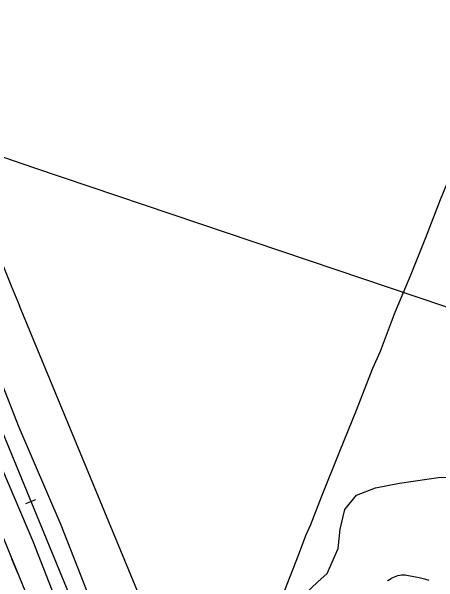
# Model space of a CAD drawing. Extents: x 3329297 to 3367176, y 649250 to 674653.
# Drawn here: x 3345468 to 3346456, y 661585 to 662904 of the extents above; entities that cross this region are included whole.
import ezdxf

# ---------------------------------------------------------------- set-up
doc = ezdxf.new("R2010")
doc.units = 0
for name, color, linetype in [('V-RAIL-TRAK', 7, 'Continuous'), ('V-ROAD-CNTR', 7, 'Continuous'), ('V-SITE-OTLN', 7, 'Continuous'), ('V-TOPO-SHOR', 7, 'Continuous'), ('V-UTIL-LINE', 7, 'Continuous')]:
    doc.layers.add(name, color=color, linetype=linetype)

msp = doc.modelspace()

# ---------------------------------------------------------------- linework, layer by layer
at = {"layer": 'V-RAIL-TRAK'}
for points in [[(3345872.4, 660898.3), (3345202.6, 662524.8), (3345202.6, 662524.8), (3343834.7, 665839), (3343834.7, 665839.1), (3342962.1, 667964.3), (3342962.1, 667964.3), (3342142.3, 669950.7), (3342142.3, 669950.7), (3341846.6, 670653.1)], [(3345872.4, 660898.3), (3345202.6, 662524.8)], [(3345501, 661767.3), (3345524.1, 661776.8)]]:
    msp.add_lwpolyline(points, dxfattribs=at)
at = {"layer": 'V-ROAD-CNTR'}
for points in [[(3343441.1, 663236.5), (3343571.3, 663196.4), (3344271.6, 662958.6), (3345328.2, 662609.3), (3345521.6, 662542.5), (3346851, 662094.8), (3347564.2, 661852.6), (3347943.6, 661723.5)], [(3345997.4, 660989.3), (3345486.7, 662223.9)], [(3346346.7, 661594.4), (3346349.8, 661596.2), (3346353.6, 661598), (3346357.6, 661599.5), (3346361.7, 661600.7), (3346365.8, 661601.6), (3346370, 661602.1), (3346374.2, 661602.3), (3346378.4, 661602.3), (3346382.6, 661601.8), (3346386.4, 661601.2), (3346398.8, 661598.6), (3346411.1, 661595.9), (3346423.3, 661593), (3346433.5, 661590.4)], [(3346337.6, 661588.3), (3346338.5, 661589), (3346342.5, 661591.8), (3346346.2, 661594.1)]]:
    msp.add_lwpolyline(points, dxfattribs=at)
msp.add_arc((64166487.8, 25668654.3), 65761050.4, 202.347120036, 202.34991448, dxfattribs=at)
at = {"layer": 'V-SITE-OTLN'}
msp.add_lwpolyline([(3346146.1, 661557.9), (3346176.3, 661586.3), (3346197.9, 661605.8), (3346223.1, 661663.5), (3346228, 661707.6), (3346238.8, 661753.3), (3346266, 661786.1), (3346309.6, 661803.1), (3346365.1, 661814.5), (3346460.1, 661828.2), (3346551.1, 661822.7), (3346642.5, 661796.7), (3346754, 661722.8), (3346912.1, 661658.6), (3347098.4, 661581.8)], dxfattribs=at)
at = {"layer": 'V-TOPO-SHOR'}
for points in [[(3346653.9, 662947.6), (3346616, 662853.7), (3346593, 662796.6), (3346561.6, 662720.5), (3346529.2, 662639.7), (3346499.2, 662568.6), (3346479.2, 662517.7), (3346459.5, 662468.6), (3346426.8, 662385.2), (3346391.4, 662296.7), (3346354.2, 662208.2), (3346345.8, 662185.9), (3346320.4, 662118.3), (3346303.2, 662079.3), (3346289.3, 662044.1), (3346264.9, 661982.3), (3346226.7, 661887.3), (3346184, 661781.9), (3346159.3, 661717.8), (3346148.3, 661692.2), (3346131.2, 661647.1), (3346099.6, 661566.4), (3346074.8, 661505.7), (3346069.4, 661491.1)], [(3345121.4, 662643.9), (3345189.5, 662479.2), (3345269.8, 662279.2), (3345344.3, 662099.3), (3345431, 661881.3), (3345517.6, 661680), (3345598.7, 661473.1), (3345696.2, 661234.3), (3345754.5, 661068.8)], [(3345200.9, 662626.8), (3345278.9, 662442.1), (3345396.3, 662168.8), (3345485.2, 661943.9), (3345582.5, 661718.3), (3345700.9, 661415.2), (3345740.3, 661322.5)]]:
    msp.add_lwpolyline(points, dxfattribs=at)
at = {"layer": 'V-UTIL-LINE'}
for points in [[(3345932.1, 660508.5), (3345266.9, 662132.1), (3344424.6, 664170), (3343419, 666605.5), (3342586.6, 668628.9), (3341907.6, 670274.6), (3341535.6, 671146.2)], [(3345481.7, 661607.9), (3345468.8, 661639.3)]]:
    msp.add_lwpolyline(points, dxfattribs=at)

doc.saveas('drawing.dxf')
